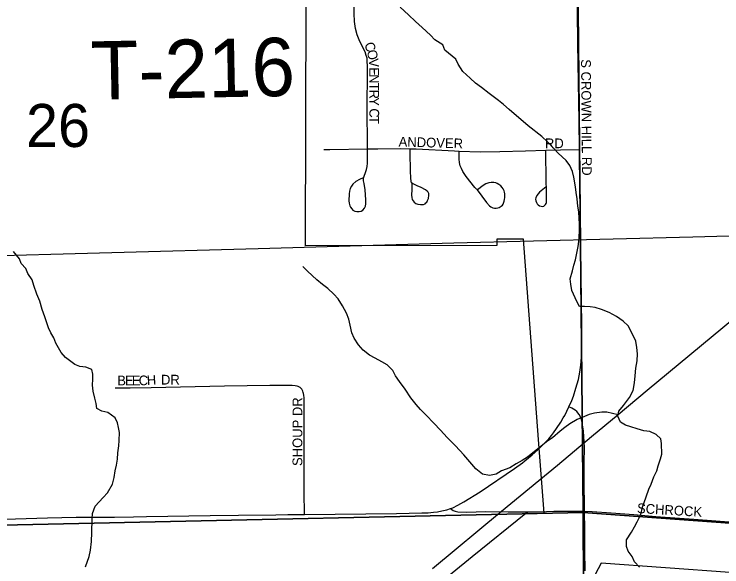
# Model space of a CAD drawing. Extents: x 1985906 to 2360102, y 891258 to 1222054.
# Drawn here: x 2163646 to 2167279, y 1031271 to 1034111 of the extents above; entities that cross this region are included whole.
import ezdxf

# ---------------------------------------------------------------- set-up
doc = ezdxf.new("R2010")
doc.units = 0
for name, color, linetype in [('GM_X_City_Street', 7, 'Continuous'), ('GM_X_City_Street_Text', 7, 'Continuous'), ('GM_X_Corporation', 7, 'Continuous'), ('GM_X_County_Road', 7, 'Continuous'), ('GM_X_Minor_River', 7, 'Continuous'), ('GM_X_Rail_Line', 7, 'Continuous'), ('GM_X_Section', 7, 'Continuous'), ('GM_X_Section_Text', 7, 'Continuous'), ('GM_X_Township_Road', 7, 'Continuous'), ('GM_X_Township_Road_Text', 7, 'Continuous'), ('GM_X_Township_Subdivision', 7, 'Continuous'), ('GM_X_Township_Subdivision_Text', 7, 'Continuous')]:
    doc.layers.add(name, color=color, linetype=linetype)

msp = doc.modelspace()

# ---------------------------------------------------------------- linework, layer by layer
at = {"layer": 'GM_X_City_Street'}
for points in [[(2165460.9, 1033419.1), (2165459, 1033641.6), (2165459.6, 1033803.4), (2165459.6, 1033845.3), (2165459, 1033868), (2165457.9, 1033884.3), (2165453.8, 1033899.4), (2165447.4, 1033916.9), (2165420.6, 1033971.1), (2165407.3, 1034004.8), (2165398.6, 1034038), (2165393.9, 1034073.5), (2165391.6, 1034114.3), (2165390.4, 1034182.4), (2165389.9, 1034215.6)], [(2166548, 1033415.6), (2166546.3, 1033562.2), (2166540.6, 1033959.4), (2166538.1, 1034126), (2166537, 1034239.3)], [(2165235.6, 1033416.1), (2165266.1, 1033415.6), (2165460.9, 1033419.1)], [(2165437.5, 1033270.2), (2165418.6, 1033261.9), (2165400.6, 1033250.5), (2165385.6, 1033236.9), (2165377.5, 1033227.4), (2165371.4, 1033216), (2165367.5, 1033202.2), (2165365.6, 1033188), (2165364.7, 1033152.4), (2165366.4, 1033139.7), (2165369.7, 1033126.6), (2165373.6, 1033118.5), (2165379.1, 1033110.5), (2165385, 1033104.6), (2165394.4, 1033098.8), (2165405.2, 1033096.6), (2165416.9, 1033097.1), (2165427.5, 1033099.6), (2165436.1, 1033104.1), (2165445, 1033113.5), (2165449.4, 1033123.8), (2165450.9, 1033136.3), (2165452.2, 1033156.9), (2165448.6, 1033208.5), (2165442.3, 1033240.2), (2165439.8, 1033254.9), (2165440.3, 1033267.7), (2165442.7, 1033278.6), (2165449.8, 1033297.2), (2165454.7, 1033313), (2165458.3, 1033329), (2165460.5, 1033345.3), (2165460.4, 1033380.4), (2165460.9, 1033419.1)], [(2165460.9, 1033419.1), (2165513.3, 1033419.7), (2165628.6, 1033421.2), (2165678.8, 1033419.5)], [(2165678.8, 1033419.5), (2165710.8, 1033418.5), (2165907.5, 1033408.2), (2165930.7, 1033406.9)], [(2165687.2, 1033241.1), (2165687.3, 1033218.2), (2165687.4, 1033209.3), (2165686.6, 1033180.3), (2165687.4, 1033168.7), (2165689.8, 1033158.4), (2165694.7, 1033152.1), (2165700.3, 1033145.4), (2165708.9, 1033138.7), (2165719.2, 1033134.4), (2165732.6, 1033132.7), (2165748.4, 1033133.3), (2165755.6, 1033137.2), (2165759.8, 1033141.2), (2165764.5, 1033145.5), (2165768.9, 1033153.1), (2165772.6, 1033164.3), (2165775.7, 1033180.3), (2165774.2, 1033189.9), (2165771.3, 1033195.9), (2165766, 1033201.3), (2165757.9, 1033208.7), (2165735.9, 1033220.7), (2165715.2, 1033229.7), (2165701.3, 1033236.5), (2165691.2, 1033240.8), (2165686.6, 1033245.2), (2165684.9, 1033252), (2165682.5, 1033269.4), (2165680.6, 1033303.5), (2165679.1, 1033400.5), (2165678.8, 1033419.5)], [(2165930.7, 1033406.9), (2166037.8, 1033404.4), (2166138.7, 1033406.2), (2166270.5, 1033409.2), (2166374.9, 1033411.8)], [(2166377.1, 1033223.3), (2166360.1, 1033210.3), (2166343.9, 1033196.3), (2166329.2, 1033179.8), (2166324.3, 1033168), (2166323.5, 1033159.7), (2166324.2, 1033151.6), (2166327, 1033143), (2166331, 1033136.5), (2166336.7, 1033130.8), (2166343.7, 1033126.1), (2166352.1, 1033123.7), (2166359.5, 1033122.9), (2166365.1, 1033125), (2166370.9, 1033129.1), (2166374.1, 1033133.3), (2166377.6, 1033138.6), (2166378.8, 1033143.8), (2166379.4, 1033148.3), (2166378.9, 1033181.4), (2166377.1, 1033280.8), (2166375.9, 1033379.6), (2166374.9, 1033411.8)], [(2166374.9, 1033411.8), (2166451.7, 1033413.8), (2166548, 1033415.6)], [(2166494.4, 1032092.7), (2166508.7, 1032126.2), (2166517.1, 1032147.3), (2166530.2, 1032188.8), (2166542.7, 1032233.8), (2166551, 1032272.3), (2166556.2, 1032307.5), (2166560.5, 1032367.5), (2166561.1, 1032400.5), (2166560.7, 1032501), (2166558.4, 1032646.3), (2166555.3, 1032875.9), (2166555.7, 1032908.6), (2166553.3, 1033039.7), (2166550.8, 1033203.6), (2166548, 1033415.6)], [(2166022.4, 1033208), (2166046.9, 1033175.2), (2166071.8, 1033143), (2166086, 1033126.6), (2166094, 1033120.8), (2166103.2, 1033116.3), (2166112.5, 1033114.1), (2166119.9, 1033114.4), (2166129.6, 1033115.9), (2166136.9, 1033118.2), (2166146.6, 1033123.7), (2166152.7, 1033129), (2166156.5, 1033134.9), (2166159.1, 1033140.5), (2166161.8, 1033150.4), (2166163.5, 1033158.8), (2166164.8, 1033168.2), (2166165.3, 1033177.8), (2166164.8, 1033187.4), (2166163.2, 1033196.2), (2166161.1, 1033203), (2166156.6, 1033213), (2166151, 1033221.1), (2166144.1, 1033228.2), (2166134.4, 1033235.6), (2166126.1, 1033240.7), (2166118.5, 1033243.7), (2166108.6, 1033246), (2166095.9, 1033246.3), (2166083.6, 1033244.9), (2166066.9, 1033239.7), (2166049, 1033227.6), (2166029.2, 1033212.1), (2166026, 1033210.5), (2166023, 1033210.2), (2166020.1, 1033211.1), (2166017.4, 1033212.9), (2166011.8, 1033219.8), (2165967.4, 1033276.4), (2165948.9, 1033302.3), (2165942.4, 1033317.9), (2165936.5, 1033331.5), (2165932.5, 1033348.8), (2165930.7, 1033365.2), (2165930.3, 1033382.9), (2165930.7, 1033406.9)], [(2166371.2, 1031908.3), (2166390.4, 1031928.4), (2166405.5, 1031946.8), (2166415.5, 1031960.4), (2166430.9, 1031981.6), (2166452.7, 1032014), (2166465.3, 1032036), (2166472.6, 1032049.5), (2166494.4, 1032092.7)], [(2166573.8, 1031557.2), (2166573.5, 1031574.7), (2166572.4, 1031705.7), (2166572.4, 1031804), (2166573.4, 1031885.9), (2166568.3, 1031968.2), (2166564.3, 1032001.3), (2166561.2, 1032021.1), (2166554.8, 1032039), (2166547.1, 1032054.4), (2166535.6, 1032069.2), (2166526.8, 1032076), (2166509.3, 1032087.1), (2166494.4, 1032092.7)], [(2166378.7, 1031556), (2166417.6, 1031557.4), (2166546.7, 1031557), (2166573.8, 1031557.2)], [(2166576.8, 1031251), (2166575.9, 1031352), (2166575.9, 1031356.3), (2166575.2, 1031459.8), (2166573.8, 1031557.2)], [(2166573.8, 1031557.2), (2166613.9, 1031556.1), (2166711.3, 1031548.6), (2166826.8, 1031540.2), (2166940.5, 1031530.5), (2167135, 1031515.6), (2167361.8, 1031498.1), (2167626.4, 1031478.1), (2168029.8, 1031447.1), (2168555.8, 1031410.4), (2168995.7, 1031380.4), (2169201, 1031366.5), (2169277.2, 1031361.5), (2169312, 1031359.1)]]:
    msp.add_lwpolyline(points, dxfattribs=at)
at = {"layer": 'GM_X_Corporation'}
for points in [[(2165792.1, 1031156.4), (2165998, 1031323.7), (2166273.2, 1031547.3), (2166366.6, 1031547.4), (2166338.1, 1031925), (2166260.7, 1032954.6), (2166123.7, 1032954.6), (2166123.7, 1032921.6), (2165142, 1032920.5), (2165145.5, 1034183.7), (2164855, 1034177.4), (2164823.7, 1034663.5), (2164525.3, 1034981.6), (2164516.7, 1034999.6), (2164000.9, 1035361), (2163788.6, 1035372.2), (2163802.5, 1034576.6), (2163505.5, 1034581.8)], [(2169302.8, 1031097.8), (2166659.3, 1031289.3), (2166567.5, 1031115.3)]]:
    msp.add_lwpolyline(points, dxfattribs=at)
at = {"layer": 'GM_X_County_Road'}
for points in [[(2166268.5, 1031816.6), (2166305.5, 1031845.9), (2166334.5, 1031871.7), (2166355.8, 1031892.4), (2166371.2, 1031908.3)], [(2165885.7, 1031570.2), (2165898.1, 1031574.3), (2165924.1, 1031588.2), (2165955.1, 1031604.8), (2166038.5, 1031656.6), (2166214.3, 1031776.8), (2166255.1, 1031806), (2166268.5, 1031816.6)], [(2165136.4, 1031540.9), (2165609.1, 1031545.9), (2165739.3, 1031548.8), (2165772.1, 1031549.4), (2165798.2, 1031552), (2165819.8, 1031554.3), (2165842.6, 1031558.2), (2165868, 1031564.3), (2165885.7, 1031570.2)], [(2161227.6, 1031447.9), (2161374.7, 1031450.1), (2161702.5, 1031459.7), (2162309, 1031479.2), (2162571.2, 1031487), (2162784.3, 1031493.6), (2163030.3, 1031499.5), (2163276.1, 1031506.2), (2163653.2, 1031518.1), (2163817, 1031523.1), (2163964.4, 1031526.2), (2164079.2, 1031526.7), (2164161.1, 1031526.3), (2164259.4, 1031527.9), (2164325.2, 1031530.5), (2164652.5, 1031534.9), (2164798.2, 1031536.2), (2164990.1, 1031538.7), (2165051.9, 1031540), (2165136.4, 1031540.9)]]:
    msp.add_lwpolyline(points, dxfattribs=at)
at = {"layer": 'GM_X_Minor_River'}
for points in [[(2166857, 1031269.6), (2166830.7, 1031297.5), (2166818.4, 1031323.5), (2166798.1, 1031351.5), (2166789.8, 1031375.5), (2166789.6, 1031409.6), (2166815.3, 1031450), (2166831.2, 1031476.2), (2166845, 1031502.4), (2166862.7, 1031540.7), (2166872.5, 1031576.9), (2166890.1, 1031631.3), (2166903.8, 1031669.6), (2166915.6, 1031695.8), (2166929.4, 1031734), (2166945.2, 1031764.3), (2166953, 1031790.4), (2166964.7, 1031826.7), (2166970.5, 1031850.8), (2166970.1, 1031905), (2166965.9, 1031929.1), (2166941.6, 1031951), (2166909.3, 1031966.8), (2166879.2, 1031970.5), (2166845, 1031980.3), (2166812.8, 1031990.1), (2166784.6, 1031999.9), (2166758.3, 1032013.7), (2166746, 1032045.8), (2166749.8, 1032071.9), (2166773.7, 1032100.2), (2166805.5, 1032140.6), (2166823.2, 1032176.9), (2166830.9, 1032217.1), (2166834.6, 1032253.3), (2166838.3, 1032291.4), (2166844, 1032329.6), (2166845.7, 1032365.8), (2166843.4, 1032397.9), (2166837.1, 1032430), (2166818.7, 1032470), (2166798.3, 1032510), (2166772, 1032533.9), (2166737.7, 1032557.7), (2166701.4, 1032577.4), (2166661.1, 1032593.2), (2166628.9, 1032603), (2166602.8, 1032606.8), (2166574.6, 1032608.5), (2166548.5, 1032608.3), (2166534.3, 1032634.3), (2166509.7, 1032690.3), (2166503.4, 1032724.4), (2166501.2, 1032750.5), (2166512.9, 1032792.8), (2166518.6, 1032820.9), (2166528.4, 1032849.1), (2166534.2, 1032883.3), (2166541.9, 1032917.5), (2166545.7, 1032943.6), (2166547.5, 1032967.7), (2166549.3, 1032997.9), (2166549, 1033032), (2166544.4, 1033096.2), (2166540.2, 1033124.3), (2166535.8, 1033162.4), (2166531.5, 1033194.5), (2166527.3, 1033224.6), (2166518.8, 1033272.7), (2166512.6, 1033302.8), (2166498.3, 1033332.8), (2166480, 1033358.7), (2166439.5, 1033396.5), (2166417.2, 1033420.4), (2166384.8, 1033454.3), (2166354.4, 1033482.2), (2166285.7, 1033537.8), (2166186.6, 1033621.4), (2166158.3, 1033647.2), (2166132, 1033667.1), (2166085.6, 1033702.9), (2166045.1, 1033734.7), (2166014.8, 1033756.5), (2165986.5, 1033782.4), (2165950.1, 1033816.2), (2165925.7, 1033854.2), (2165913.4, 1033880.2), (2165856.8, 1033925.9), (2165846.5, 1033953.9), (2165806.2, 1033979.7), (2165783.9, 1034003.6), (2165741.4, 1034043.4), (2165707, 1034073.2), (2165670.6, 1034107.1), (2165628.1, 1034146.9)], [(2164047.9, 1031546), (2164061.6, 1031582.2), (2164103.4, 1031626.7), (2164125.3, 1031651), (2164151, 1031695.4), (2164158.8, 1031729.6), (2164164.5, 1031763.8), (2164172.3, 1031793.9), (2164176, 1031824.1), (2164177.8, 1031856.2), (2164183.5, 1031892.4), (2164185.3, 1031920.5), (2164186.9, 1031960.7), (2164182.7, 1031986.8), (2164176.5, 1032010.8), (2164164.2, 1032036.8), (2164127.8, 1032064.6), (2164095.6, 1032070.4), (2164071.4, 1032084.3), (2164067.2, 1032110.3), (2164060.9, 1032138.4), (2164052.6, 1032174.5), (2164048.3, 1032204.5), (2164050.1, 1032234.7), (2164049.9, 1032260.8), (2164045.6, 1032284.8), (2164013.4, 1032296.6), (2163983.3, 1032300.4), (2163957.1, 1032310.2), (2163910.6, 1032346), (2163888.3, 1032371.9), (2163859.8, 1032419.8), (2163849.5, 1032447.9), (2163835.2, 1032473.9), (2163823, 1032499.9), (2163804.4, 1032555.9), (2163790.1, 1032594), (2163777.7, 1032636), (2163763.3, 1032672.1), (2163746.9, 1032716.1), (2163738.6, 1032746.2), (2163716.2, 1032778.1), (2163706, 1032804.1), (2163681.7, 1032830), (2163673.4, 1032854), (2163643, 1032891.9)], [(2166747, 1032052.2), (2166689.7, 1032065.4), (2166663.6, 1032065.2), (2166625.4, 1032060.8), (2166597.4, 1032054.6), (2166573.4, 1032044.3), (2166537.4, 1032028), (2166499.4, 1032005.6), (2166473.5, 1031987.3), (2166449.5, 1031969), (2166409.7, 1031934.6), (2166385.7, 1031918.3), (2166351.8, 1031891.9), (2166317.9, 1031863.6), (2166282, 1031835.2), (2166254.1, 1031816.9), (2166224.1, 1031800.6), (2166190.1, 1031780.2), (2166148.1, 1031763.8), (2166120.1, 1031747.5), (2166086.1, 1031741.2), (2166049.9, 1031746.9), (2166015.5, 1031774.8), (2165954.7, 1031846.6), (2165912.1, 1031892.4), (2165869.6, 1031936.2), (2165835.1, 1031974.1), (2165800.7, 1032010), (2165762.2, 1032049.8), (2165731.9, 1032079.7), (2165709.5, 1032105.6), (2165683.2, 1032139.5), (2165652.7, 1032183.4), (2165624.2, 1032223.4), (2165603.9, 1032253.3), (2165589.6, 1032279.3), (2165561.3, 1032309.2), (2165533, 1032325), (2165498.7, 1032342.8), (2165470.5, 1032358.7), (2165438.2, 1032384.5), (2165413.8, 1032412.4), (2165391.5, 1032446.3), (2165379.2, 1032474.3), (2165370.8, 1032512.4), (2165364.5, 1032544.5), (2165352.2, 1032574.5), (2165331.8, 1032612.5), (2165309.4, 1032648.5), (2165287.2, 1032672.4), (2165256.8, 1032702.2), (2165228.5, 1032722.1), (2165200.2, 1032746), (2165151.7, 1032789.7), (2165127.4, 1032813.6)], [(2164012.1, 1031270.6), (2164031.7, 1031325), (2164037.4, 1031357.2), (2164043.1, 1031401.4), (2164044.7, 1031447.6), (2164046.1, 1031517.9), (2164047.9, 1031546)]]:
    msp.add_lwpolyline(points, dxfattribs=at)
at = {"layer": 'GM_X_Rail_Line'}
for points in [[(2163394.2, 1032866.2), (2164898.6, 1032907.4), (2165902.7, 1032935.3), (2167130.7, 1032966.9), (2167873.5, 1032987.9)], [(2165794.4, 1031261.9), (2166148.7, 1031556.6), (2166435, 1031794), (2166610.4, 1031940.7), (2166746.4, 1032054), (2166896.7, 1032179.3), (2167394.1, 1032592.1), (2167873.5, 1032987.9)]]:
    msp.add_lwpolyline(points, dxfattribs=at)
at = {"layer": 'GM_X_Section'}
for points in [[(2161151.3, 1036815.1), (2166514.3, 1036888), (2166567, 1031550.9), (2161230.4, 1031434.2)], [(2166514.3, 1036888), (2172136.1, 1036618.6), (2172043.3, 1031460.5), (2172036.8, 1031272.4), (2169344.4, 1031347.9), (2166567, 1031550.9)], [(2161230.4, 1031434.2), (2166567, 1031550.9), (2166590.6, 1026083.6), (2166520.6, 1026083.1), (2161327.3, 1026063.6)], [(2166567, 1031550.9), (2169344.4, 1031347.9), (2172036.8, 1031272.4), (2171901.9, 1026116), (2166590.6, 1026083.6)]]:
    msp.add_lwpolyline(points, close=True, dxfattribs=at)
at = {"layer": 'GM_X_Township_Road'}
for points in [[(2165885.7, 1031570.2), (2165899.9, 1031560.1), (2165909.8, 1031556.5), (2165923.6, 1031553.1), (2165968.7, 1031552), (2166067.2, 1031554.7), (2166182.2, 1031553.4), (2166268.9, 1031553.6), (2166282.6, 1031553.9)], [(2166282.6, 1031553.9), (2166378.7, 1031556)]]:
    msp.add_lwpolyline(points, dxfattribs=at)
at = {"layer": 'GM_X_Township_Subdivision'}
for points in [[(2164165.1, 1032191.3), (2164242.5, 1032191.8), (2164349.4, 1032192.5), (2164726, 1032200.8), (2164958.8, 1032204.6), (2165039.5, 1032205.5), (2165057.3, 1032205), (2165073.9, 1032203.9), (2165089.6, 1032202.1), (2165097, 1032200.4), (2165101.8, 1032199.2), (2165105.6, 1032198), (2165109.3, 1032196.5), (2165112.9, 1032194.6), (2165115.1, 1032193.1), (2165118.5, 1032190), (2165121.4, 1032186.6)], [(2165136.4, 1031540.9), (2165135, 1031656.8), (2165135.6, 1032001.1), (2165135.4, 1032114.4), (2165134.9, 1032128.7), (2165134.5, 1032139.1), (2165133.1, 1032152.5), (2165131.6, 1032161.2), (2165130.1, 1032167.6), (2165128, 1032174.2), (2165126.6, 1032177.6), (2165125.2, 1032180.9), (2165123.4, 1032183.9), (2165121.4, 1032186.6)]]:
    msp.add_lwpolyline(points, dxfattribs=at)

# ---------------------------------------------------------------- texts
at = {"layer": 'GM_X_City_Street_Text'}
for s, rotation, p in [('C', 289.4643, (2165442.7, 1033957.6)), ('O', 283.75, (2165455.6, 1033921.6)), ('V', 274.9451, (2165465.7, 1033880.8)), ('S CROWN HILL RD', 270.4736, (2166556.6, 1033879.2)), ('E', 270.6557, (2165469.4, 1033838)), ('N', 270, (2165469.8, 1033802.9)), ('T', 269.9956, (2165469.8, 1033758.9)), ('R', 269.994, (2165469.8, 1033723.7)), ('Y', 269.9928, (2165469.8, 1033684.2)), ('C', 269.994, (2165469.8, 1033627)), ('T', 269.9956, (2165469.8, 1033587.4)), ('ANDOVER', 358.3129, (2165619.5, 1033431.1)), ('RD', 0, (2166371.2, 1033422.3)), ('SCHROCK', 356.5303, (2166842.6, 1031547.9))]:
    msp.add_text(s, height=50, rotation=rotation, dxfattribs=at).set_placement(p)
at = {"layer": 'GM_X_Section_Text'}
msp.add_text('26', height=221, rotation=0, dxfattribs=at).set_placement((2163707, 1033428.6))
at = {"layer": 'GM_X_Township_Road_Text'}
msp.add_text('T-216', height=300, rotation=1.1265, dxfattribs=at).set_placement((2164042.4, 1033671))
at = {"layer": 'GM_X_Township_Subdivision_Text'}
for s, rotation, p in [('B', 0.2429, (2164175.7, 1032203.5)), ('E', 0.2337, (2164215.3, 1032203.7)), ('E', 0.2459, (2164250.5, 1032203.8)), ('C', 0.2429, (2164285.7, 1032204)), ('H', 4.0557, (2164328.9, 1032204.3)), ('DR', 0, (2164400, 1032207.9)), ('SHOUP DR', 90, (2165125.4, 1031789.3))]:
    msp.add_text(s, height=50, rotation=rotation, dxfattribs=at).set_placement(p)

doc.saveas('drawing.dxf')
